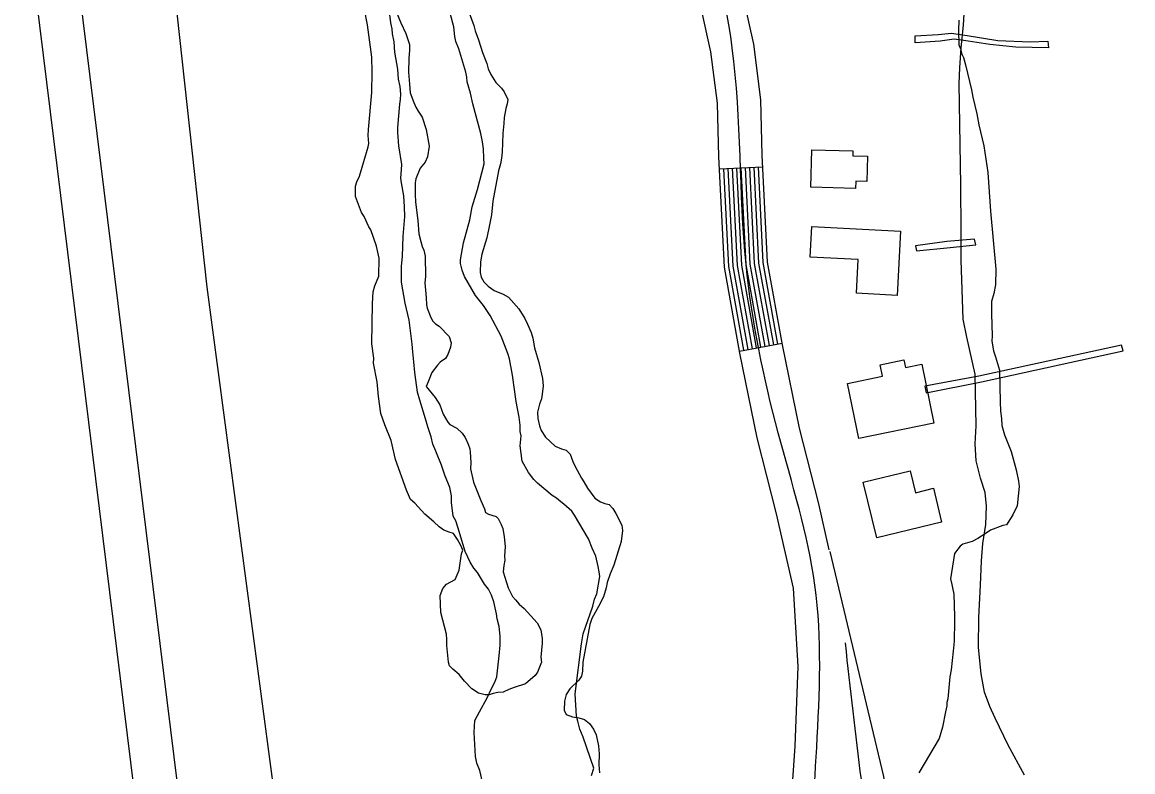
# Model space of a CAD drawing. Extents: x 3161564 to 3199464, y 849354 to 874788.
# Drawn here: x 3174517 to 3175285, y 861534 to 862052 of the extents above; entities that cross this region are included whole.
import ezdxf

# ---------------------------------------------------------------- set-up
doc = ezdxf.new("R2010")
doc.units = 0
for name, color, linetype in [('V-BLDG-OTLN', 7, 'Continuous'), ('V-CHAN-DOCK', 7, 'Continuous'), ('V-LEVE-TOET', 7, 'Continuous'), ('V-ROAD-CNTR', 7, 'Continuous'), ('V-SITE-VEGE', 7, 'Continuous'), ('V-SURV-LINE', 7, 'Continuous'), ('V-TOPO-SHOR', 7, 'Continuous')]:
    doc.layers.add(name, color=color, linetype=linetype)

msp = doc.modelspace()

# ---------------------------------------------------------------- linework, layer by layer
at = {"layer": 'V-BLDG-OTLN'}
for points in [[(3175062.63, 861937.68), (3175063.39, 861963.54), (3175091.7, 861962.71), (3175091.6, 861959.35), (3175101.88, 861959.05), (3175101.37, 861941.58), (3175093.69, 861941.8), (3175093.55, 861936.78)], [(3175063.33, 861910.56), (3175124.75, 861907.22), (3175122.33, 861862.76), (3175094.2, 861864.29), (3175095.47, 861887.57), (3175062.18, 861889.38)], [(3175095.9, 861763.87), (3175088.03, 861801.89), (3175112.25, 861806.91), (3175110.6, 861814.9), (3175126.91, 861818.28), (3175128.03, 861812.91), (3175139.34, 861815.25), (3175147.76, 861774.61)], [(3175108.2, 861695.21), (3175098.79, 861733.64), (3175131.29, 861741.6), (3175135, 861726.46), (3175147.36, 861729.49), (3175153.06, 861706.2)]]:
    msp.add_lwpolyline(points, close=True, dxfattribs=at)
at = {"layer": 'V-CHAN-DOCK'}
for points in [[(3175226.43, 862038.48), (3175226.99, 862034.06), (3175204.47, 862034.48), (3175186.36, 862036.35), (3175171.36, 862038.69), (3175161.66, 862039.88), (3175152.14, 862038.67), (3175134.71, 862037.33), (3175134.85, 862042.23), (3175150.78, 862043.29), (3175159.9, 862044.1), (3175170.7, 862042.6), (3175191.89, 862039.1), (3175214.21, 862038.19), (3175226.43, 862038.48)], [(3175135.6, 861893.72), (3175159, 861895.98), (3175176.76, 861897.84), (3175175.83, 861901.67), (3175156.59, 861900.16), (3175135, 861897.21), (3175135.6, 861893.72)], [(3175142.36, 861795.55), (3175180.68, 861803.21), (3175278.7, 861824.62), (3175277.54, 861828.43), (3175178.71, 861806.93), (3175141.5, 861800.07), (3175142.36, 861795.55)]]:
    msp.add_lwpolyline(points, dxfattribs=at)
at = {"layer": 'V-LEVE-TOET'}
msp.add_lwpolyline([(3174583.41, 862815.14), (3174578.91, 862776.55), (3174573.25, 862715.17), (3174571.54, 862682.34), (3174572.21, 862652.95), (3174572.31, 862611.96), (3174572, 862570.6), (3174573.07, 862518.39), (3174573.57, 862501.76), (3174581.28, 862384.49), (3174614.13, 862150.81), (3174645, 861868.46), (3174692.09, 861514.7), (3174731.03, 861182.34), (3174779.51, 860819.67), (3174822.78, 860492.26), (3174886.6, 860028.81)], dxfattribs=at)
at = {"layer": 'V-ROAD-CNTR'}
for p, q in [((3174999.43, 861950.28), (3175029.39, 861951.81)), ((3175013.37, 861824.39), (3175042.9, 861829.72))]:
    msp.add_line(p, q, dxfattribs=at)
for points in [[(3175075.33, 861686.94), (3175068.14, 861718.85), (3175054.8, 861771.11), (3175043.09, 861828.66), (3175032.77, 861885.88), (3175028.98, 861959.75), (3175028.09, 861997.93), (3175023.16, 862036.48), (3175008.99, 862100.51), (3174994.21, 862163.75), (3174980.36, 862220.95), (3174966.78, 862277.9), (3174951.56, 862351.75), (3174936.28, 862426.04), (3174924.13, 862477.74), (3174911.51, 862529.18), (3174893.98, 862598.13), (3174876.27, 862666.98), (3174866.45, 862704.69), (3174855.26, 862743.07), (3174851.12, 862752.79), (3174846.17, 862759.54)], [(3175044.75, 861448.07), (3175051.72, 861551.19), (3175053.95, 861606.31), (3175050.57, 861660.36), (3175038.96, 861711.84), (3175025.55, 861764.4), (3175013.62, 861823.01), (3175002.91, 861882.44), (3174999, 861958.63), (3174998.13, 861995.67), (3174993.57, 862031.33), (3174979.74, 862093.85), (3174965.02, 862156.81), (3174951.19, 862213.94), (3174937.5, 862271.39), (3174922.17, 862345.7), (3174906.98, 862419.59), (3174894.96, 862470.74), (3174882.4, 862521.91), (3174864.92, 862590.69)], [(3175016.33, 861824.92), (3175005.89, 861882.78), (3175002.42, 861950.43)], [(3175019.28, 861825.46), (3175008.88, 861883.13), (3175005.42, 861950.58)], [(3175022.23, 861825.99), (3175011.86, 861883.47), (3175008.42, 861950.74)], [(3175025.18, 861826.52), (3175014.85, 861883.82), (3175011.41, 861950.89)], [(3175028.14, 861827.05), (3175017.84, 861884.16), (3175014.41, 861951.04)], [(3175031.09, 861827.59), (3175020.82, 861884.51), (3175017.4, 861951.2)], [(3175034.04, 861828.12), (3175023.81, 861884.85), (3175020.4, 861951.35)], [(3175036.99, 861828.65), (3175026.8, 861885.19), (3175023.4, 861951.51)], [(3175039.94, 861829.18), (3175029.78, 861885.54), (3175026.39, 861951.66)], [(3175061.9, 861092.84), (3175074.37, 861096.39), (3175085.38, 861100.99), (3175095.96, 861106.77), (3175120.32, 861123.86), (3175142.62, 861142.05), (3175157.95, 861154.72), (3175166.03, 861163.06), (3175173.48, 861173.81), (3175177.43, 861183.35), (3175178.92, 861191.08), (3175179.17, 861200.75), (3175178.36, 861209.43), (3175175.23, 861233.43), (3175170.92, 861257.62), (3175148.25, 861347.91), (3175127.77, 861437.23), (3175113.16, 861530.38), (3175076.13, 861685.88)]]:
    msp.add_lwpolyline(points, dxfattribs=at)
for points in [[(3176879.13, 855651.91), (3176902.29, 855659.09), (3176934.11, 855667), (3176983.45, 855657.71), (3177040.65, 855639.06), (3177110.48, 855613.55), (3177170.58, 855601.76), (3177236.78, 855586.88), (3177274.78, 855573.53), (3177317.45, 855579.76), (3177362.6, 855595.69), (3177411.95, 855643.14), (3177451.73, 855679.19), (3177476.66, 855705.79), (3177478.27, 855736.95), (3177464.17, 855782.28), (3177430.75, 855833.4), (3177372.99, 855887.77), (3177287.84, 855954.83), (3177219.82, 855998.44), (3177152.98, 856039.39), (3177089.34, 856079.24), (3177023.39, 856134.32), (3176966.63, 856207.93), (3176895.25, 856290.08), (3176782.25, 856425.12), (3176693.16, 856545.3), (3176615.17, 856622.65), (3176543.92, 856726.5), (3176474.39, 856784.21), (3176414.35, 856823.58), (3176395.9, 856827.98), (3176350.82, 856806.18), (3176279.15, 856754.7), (3176211.55, 856707.42), (3176172.25, 856696.11), (3176141.13, 856702.01), (3176111.75, 856719.58), (3176032.57, 856777.37), (3175933.58, 856857.43), (3175839.01, 856930.26), (3175807.14, 856951.51), (3175770.09, 856958.67), (3175787.12, 856991.4), (3175795.09, 857040.68), (3175799.48, 857113.73), (3175810.82, 857206.92), (3175813.71, 857287.37), (3175807.75, 857386.83), (3175805.68, 857497.94), (3175801.94, 857543.61), (3175783.46, 857620.53), (3175760.24, 857716.11), (3175755.33, 857765.52), (3175754.53, 857815.64), (3175751.69, 857884.28), (3175756.31, 858015.46), (3175754.85, 858158.56), (3175753.05, 858270.8), (3175748.6, 858321.65), (3175736.5, 858372), (3175677.16, 858555.53), (3175602.24, 858747.09), (3175558.22, 858866.86), (3175502.52, 858986.22), (3175436.28, 859092.62), (3175371.24, 859185.12), (3175300.68, 859261.58), (3175219.1, 859367.23), (3175166.22, 859443.65), (3175175.33, 859507.13), (3175222, 859537.88), (3175285.34, 859568.35), (3175321.17, 859607.46), (3175310.3, 859667.21), (3175262.41, 859798.62), (3175224.64, 859877.87), (3175174.73, 859982.04), (3175144.84, 860115.36), (3175122.61, 860284.79), (3175088.43, 860568.57), (3175086.28, 860704.54), (3175072.2, 860854.52), (3175052.53, 860999.93), (3175047.5, 861166.8), (3175053.18, 861343.73), (3175066.7, 861550.38), (3175065.46, 861662.49), (3175040.18, 861767.75), (3175017.84, 861884.16), (3175008.36, 862033.9), (3174979.61, 862160.28), (3174952.14, 862274.65), (3174921.63, 862422.82), (3174896.96, 862525.55), (3174861.75, 862663.22), (3174841.1, 862738.01)], [(3175049.77, 861104.99), (3175088.03, 861119.53), (3175133.1, 861153.64), (3175160.24, 861181.03), (3175163.45, 861207.77), (3175156.25, 861254.48), (3175113.03, 861434.39), (3175086.56, 861622.6)]]:
    msp.add_spline(points, degree=3, dxfattribs=at)
at = {"layer": 'V-SITE-VEGE'}
for points in [[(3174846.47, 861708.56), (3174848.63, 861704.44), (3174849.7, 861701.83), (3174850.71, 861695.87), (3174851.34, 861689.19), (3174850.86, 861682.52), (3174851.19, 861679.92), (3174850.39, 861676.22), (3174849.94, 861671.78), (3174853.46, 861660.59), (3174856.33, 861654.61), (3174858.52, 861652.35), (3174861.06, 861649.34), (3174864.35, 861646.32), (3174869.09, 861641.42), (3174873.46, 861636.52), (3174875.98, 861631.66), (3174876.99, 861625.71), (3174876.94, 861622.37), (3174876.03, 861612.74), (3174876.35, 861609.4), (3174873.64, 861602.39), (3174872.12, 861600.2), (3174865.34, 861594.37), (3174857.51, 861591.91), (3174853.78, 861590.49), (3174850.04, 861588.69), (3174846.33, 861588.38), (3174842.98, 861587.7), (3174840.36, 861586.63), (3174837.4, 861586.68), (3174832.97, 861587.86), (3174828.2, 861590.91), (3174823.09, 861596.19), (3174819.46, 861600.7), (3174815.07, 861604.48), (3174812.88, 861606.74), (3174812.18, 861609.35), (3174810.89, 861620.87), (3174810.96, 861624.95), (3174810.65, 861628.66), (3174806.82, 861643.56), (3174806.27, 861655.44), (3174808.2, 861660.23), (3174810.85, 861663.15), (3174816.84, 861666.39), (3174819.54, 861673.02), (3174821.21, 861684.12), (3174822, 861686.71), (3174820.57, 861690.07), (3174818.41, 861694.19), (3174815.52, 861698.32), (3174812.56, 861699.1), (3174808.88, 861700.65), (3174805.58, 861702.93), (3174801.92, 861706.33), (3174795.71, 861711.63), (3174788.79, 861719.16), (3174785.86, 861721.8), (3174783, 861728.16), (3174775.56, 861749.42), (3174772.44, 861762.45), (3174768.17, 861773.28), (3174765.34, 861781.12), (3174763.68, 861793.01), (3174762.73, 861803.04), (3174760.35, 861816.06), (3174760.41, 861819.4), (3174759.09, 861829.44), (3174759.55, 861857.25), (3174760.06, 861865.4), (3174761.24, 861869.46), (3174763.95, 861876.09), (3174764.16, 861888.7), (3174762.44, 861896.89), (3174758.54, 861908.08), (3174757.1, 861910.33), (3174753.88, 861917.43), (3174752.07, 861920.06), (3174747.8, 861931.25), (3174747.92, 861938.3), (3174748.71, 861941.25), (3174750.63, 861945.3), (3174756.53, 861965.6), (3174756.94, 861967.82), (3174756.66, 861973.39), (3174756.73, 861977.47), (3174759.01, 862003.02), (3174759.25, 862017.49), (3174759.04, 862027.5), (3174756.08, 862049.81), (3174751.99, 862071.39)], [(3174775.89, 862059.12), (3174779.1, 862051.28), (3174782.68, 862043.8), (3174785.15, 862036.34), (3174785.09, 862032.26), (3174784.62, 862026.71), (3174784.46, 862017.06), (3174785.07, 862008.9), (3174785.71, 862002.95), (3174788.2, 861996.23), (3174789.63, 861992.87), (3174791.07, 861990.25), (3174793.96, 861986.12), (3174796.79, 861977.55), (3174798.82, 861966.01), (3174797.59, 861958.62), (3174796.04, 861954.93), (3174792.64, 861950.91), (3174789.55, 861943.54), (3174789.13, 861940.58), (3174789, 861932.79), (3174789.28, 861927.23), (3174790.92, 861914.59), (3174791.51, 861905.31), (3174792.9, 861900.09), (3174793.96, 861896.74), (3174795.03, 861894.12), (3174796.08, 861890.02), (3174796.21, 861875.93), (3174795.77, 861871.48), (3174796.72, 861861.45), (3174797, 861856.26), (3174797.33, 861854.02), (3174799.82, 861847.68), (3174801.26, 861845.06), (3174803.09, 861843.17), (3174805.66, 861841.65), (3174812.59, 861834.48), (3174813.99, 861830.01), (3174813.57, 861827.05), (3174811.64, 861821.89), (3174810.11, 861819.32), (3174806.36, 861816.78), (3174804.47, 861814.59), (3174800.67, 861809.46), (3174797.97, 861803.2), (3174796.8, 861799.88), (3174802.99, 861792.36), (3174806.23, 861787.11), (3174808.35, 861780.77), (3174811.6, 861775.16), (3174813.06, 861773.65), (3174817.83, 861770.97), (3174821.49, 861767.57), (3174823.66, 861764.57), (3174825.82, 861760.08), (3174826.87, 861756.73), (3174827.21, 861754.49), (3174827.46, 861747.44), (3174827.38, 861743), (3174829.45, 861733.69), (3174834.44, 861720.99), (3174836.94, 861715.39), (3174837.64, 861712.78), (3174839.85, 861711.63), (3174845.01, 861710.06), (3174846.47, 861708.56)], [(3174854.24, 861818.95), (3174853.19, 861822.68), (3174848.56, 861834.63), (3174841.01, 861848.85), (3174836.31, 861855.98), (3174830.86, 861862.74), (3174823.29, 861875.85), (3174821.51, 861880.33), (3174820.47, 861884.8), (3174820.51, 861887.39), (3174822.56, 861899.23), (3174826.91, 861915.1), (3174828.54, 861923.98), (3174832.08, 861936.16), (3174836.83, 861953.88), (3174836.52, 861957.6), (3174836.26, 861964.28), (3174835.59, 861969.11), (3174834.57, 861974.69), (3174828.98, 861995.18), (3174827.25, 862002.63), (3174825.15, 862010.45), (3174824.84, 862013.8), (3174824.15, 862017.15), (3174819.23, 862033.18), (3174817.09, 862038.41), (3174816.4, 862041.76), (3174815.77, 862048.45), (3174811.93, 862062.97)], [(3175164.87, 862053.03), (3175164.75, 862045.98), (3175164.96, 862035.96), (3175166.03, 862033.35), (3175167.08, 862029.62), (3175168.15, 862027.38), (3175169.55, 862022.16), (3175173.71, 862005.03), (3175174.74, 861999.82), (3175177.52, 861988.28), (3175178.88, 861980.84), (3175182.34, 861966.32), (3175185, 861947.73), (3175186.78, 861920.99), (3175190.57, 861880.87), (3175190.39, 861870.12), (3175189.18, 861864.2), (3175187.6, 861858.67), (3175187.46, 861850.14), (3175187.95, 861834.92), (3175187.89, 861831.21), (3175188.89, 861824.52), (3175190.3, 861820.42), (3175193.12, 861811.1), (3175193.49, 861789.21), (3175193.76, 861782.9), (3175194.42, 861777.7), (3175194.71, 861772.87), (3175196.46, 861766.53), (3175201.08, 861754.96), (3175204.58, 861742.29), (3175206.31, 861734.47), (3175206.62, 861730.76), (3175205.28, 861717.43), (3175202.21, 861711.17), (3175198.02, 861704.2), (3175195.41, 861703.87), (3175186.83, 861700.67), (3175183.83, 861698.5), (3175178.2, 861694.88), (3175174.09, 861692.72), (3175167.75, 861690.98), (3175165.87, 861689.52), (3175162.08, 861684.39), (3175159.2, 861667.01), (3175160.24, 861662.91), (3175160.57, 861660.68), (3175161.61, 861656.21), (3175162.1, 861641), (3175162.05, 861637.66), (3175161.81, 861623.94), (3175160.96, 861616.91), (3175159.63, 861603.95), (3175158.81, 861599.14), (3175157.44, 861583.95), (3175156.66, 861581.37), (3175156.62, 861579.15), (3175155.81, 861575.08), (3175153.78, 861564.36), (3175151.42, 861556.61), (3175137.31, 861532.73)], [(3174911.02, 861530.93), (3174912.59, 861536.1), (3174905.16, 861557.36), (3174903.03, 861562.96), (3174901.63, 861568.55), (3174900.58, 861571.9), (3174899.72, 861587.5), (3174904, 861621.92), (3174905.23, 861628.95), (3174911.86, 861648.12), (3174913.05, 861652.93), (3174914.6, 861656.61), (3174916.65, 861668.44), (3174916.33, 861671.79), (3174915.65, 861675.51), (3174913.91, 861682.58), (3174911.41, 861688.19), (3174908.92, 861694.54), (3174899.18, 861711.02), (3174897.37, 861713.64), (3174891.89, 861718.56), (3174889.69, 861720.08), (3174886.76, 861722.72), (3174883.83, 861724.63), (3174873.58, 861732.95), (3174871.03, 861735.59), (3174867.4, 861740.48), (3174863.08, 861748.34), (3174861.77, 861758.75), (3174862.26, 861765.78), (3174861.57, 861768.76), (3174861.64, 861773.21), (3174860.99, 861778.79), (3174858.94, 861789.58), (3174856.28, 861807.79), (3174854.24, 861818.95)]]:
    msp.add_lwpolyline(points, dxfattribs=at)
at = {"layer": 'V-SURV-LINE'}
for points in [[(3174744.86, 860307.17), (3174478.72, 862459.93)], [(3174508.49, 862463.63), (3174774.64, 860310.87)]]:
    msp.add_lwpolyline(points, dxfattribs=at)
at = {"layer": 'V-TOPO-SHOR'}
for points in [[(3174777.66, 862012.24), (3174777.27, 862015.81), (3174777.11, 862019.16), (3174775.07, 862031), (3174774.52, 862038.14), (3174773.5, 862043.73), (3174773.11, 862047.08), (3174772.29, 862051.32), (3174770.12, 862068.3)], [(3175210.28, 861531.24), (3175199.19, 861551.96), (3175190.03, 861570.54), (3175186.51, 861578.59), (3175182.84, 861588.61), (3175180.34, 861601.23), (3175178.54, 861619.41), (3175178.74, 861640.19), (3175179.92, 861662.44), (3175180.57, 861679.29), (3175181.51, 861691.39), (3175183.75, 861704.46), (3175184.04, 861717.22), (3175183.14, 861726.56), (3175179.96, 861736.41), (3175176.96, 861748.38), (3175176.26, 861760.33), (3175177.03, 861772.77), (3175176.38, 861808.45), (3175170.4, 861833.87), (3175168.06, 861846.49), (3175166.64, 861887.09), (3175166.66, 861907.22), (3175166.31, 861938.97), (3175165.16, 862009.35), (3175165.59, 862020.14), (3175166.54, 862034.05), (3175168.32, 862049.58), (3175169.32, 862069.2)], [(3174826.33, 862058.23), (3174829.75, 862049.33), (3174830.58, 862045.75), (3174832.85, 862039.4), (3174835.53, 862030.74), (3174838.52, 862023.04), (3174839.65, 862019.53), (3174841.37, 862015.49), (3174844.84, 862010.08), (3174848.79, 862006.01), (3174850.53, 862003.53), (3174853.12, 861998.36), (3174852.62, 861995.25), (3174851.67, 861992.14), (3174850.68, 861985.92), (3174850.39, 861981.69), (3174849.6, 861974.8), (3174849.17, 861961.88), (3174848.87, 861957.65), (3174848.14, 861953.88)], [(3174838.25, 861515.22), (3174833.89, 861534.45), (3174831.75, 861539.39), (3174830.71, 861544.09), (3174829.87, 861560.59), (3174830.23, 861569.05), (3174833.67, 861575.01), (3174838.96, 861584.73), (3174841.96, 861591.14), (3174844.27, 861595.56), (3174845.44, 861599.11), (3174847.24, 861613.78), (3174847.81, 861621.13), (3174847.92, 861627.36), (3174847.14, 861634.06), (3174845.88, 861639.21), (3174845.27, 861642.78), (3174843.41, 861651.06), (3174841.92, 861655.54), (3174839.76, 861659.81), (3174836.92, 861663.2), (3174832.16, 861671.3), (3174829.75, 861674.24), (3174827.15, 861678.51), (3174825.42, 861681.89), (3174823.71, 861685.92), (3174822.22, 861690.41), (3174818.64, 861702.72), (3174817.15, 861706.98), (3174815.42, 861710.35), (3174814.24, 861719.73), (3174814.32, 861724.41), (3174813.08, 861730), (3174809.65, 861738.52), (3174807.32, 861745.47), (3174803.47, 861755.11), (3174801.32, 861760.05), (3174800.07, 861764.98), (3174797.73, 861771.92), (3174796.26, 861777.52), (3174792.24, 861790.51), (3174790.77, 861795.88), (3174788.77, 861809.51), (3174788.23, 861816.87), (3174787.45, 861823.79), (3174787.09, 861829.14), (3174784.92, 861845.67), (3174782.22, 861857.52), (3174779.56, 861872.05), (3174779.74, 861882.74), (3174780.3, 861889.86), (3174780.76, 861903.67), (3174781.88, 861917.47), (3174781.77, 861924.16), (3174781.22, 861931.74), (3174779.59, 861940.68), (3174779.19, 861943.81), (3174779.74, 861949.81), (3174779.8, 861953.38), (3174777.79, 861966.34), (3174777.05, 861975.49), (3174777.1, 861978.83), (3174778.49, 861995.07), (3174778.98, 861998.18), (3174779.27, 862001.96), (3174778.69, 862007.32), (3174777.66, 862012.24)], [(3174848.14, 861953.88), (3174846.72, 861949), (3174842.81, 861927.89), (3174841.76, 861918.55), (3174840.53, 861911.67), (3174838.6, 861902.56), (3174835.29, 861891.25), (3174834.31, 861886.15), (3174833.97, 861878.57), (3174834.81, 861875.44), (3174836.53, 861872.29), (3174839.6, 861869.12), (3174843.79, 861866.15), (3174849.98, 861863.6), (3174853.51, 861861.54), (3174860.74, 861853.62), (3174864.86, 861846.86), (3174866.8, 861843.05), (3174869.38, 861837.21), (3174870.43, 861833.4), (3174871.65, 861826.7), (3174874.6, 861816.4), (3174877.09, 861805.44), (3174877.68, 861800.3), (3174876.91, 861794.52), (3174876.42, 861791.41), (3174875.01, 861787.65), (3174873.59, 861782.1), (3174873.96, 861777.86), (3174874.99, 861772.72), (3174876.27, 861769.35), (3174879.09, 861764.85), (3174885.9, 861758.72), (3174890.33, 861756.87), (3174893.43, 861755.92), (3174896.28, 861753.2), (3174898.2, 861748.04), (3174899.7, 861744.68), (3174904.02, 861736.58), (3174905.76, 861733.88), (3174908.14, 861729.61), (3174913.37, 861722.61), (3174917.12, 861720.1), (3174920.22, 861718.93), (3174923.33, 861718.21), (3174925.74, 861715.5), (3174927.91, 861712.12), (3174932.01, 861704.03), (3174932.39, 861700.24), (3174931.59, 861692.67), (3174926.42, 861676.27), (3174923.87, 861670.3), (3174921.76, 861664.31), (3174921.04, 861660.76), (3174919.37, 861654.55), (3174915.92, 861647.7), (3174911.33, 861639.53), (3174909.92, 861635.32), (3174905.03, 861609.33), (3174904.7, 861603.1), (3174904.2, 861599.54), (3174902.15, 861596.9), (3174896.04, 861590.99), (3174893.52, 861587.02), (3174892.33, 861582.36), (3174892, 861576.13), (3174893.51, 861573.2), (3174897.94, 861571.57), (3174902.16, 861570.83), (3174906.15, 861569.65), (3174909.67, 861566.92), (3174912.28, 861563.09), (3174914.22, 861559.04), (3174915.88, 861551.44), (3174916.23, 861545.86), (3174916.1, 861538.29), (3174916.46, 861532.93)]]:
    msp.add_lwpolyline(points, dxfattribs=at)

doc.saveas('drawing.dxf')
